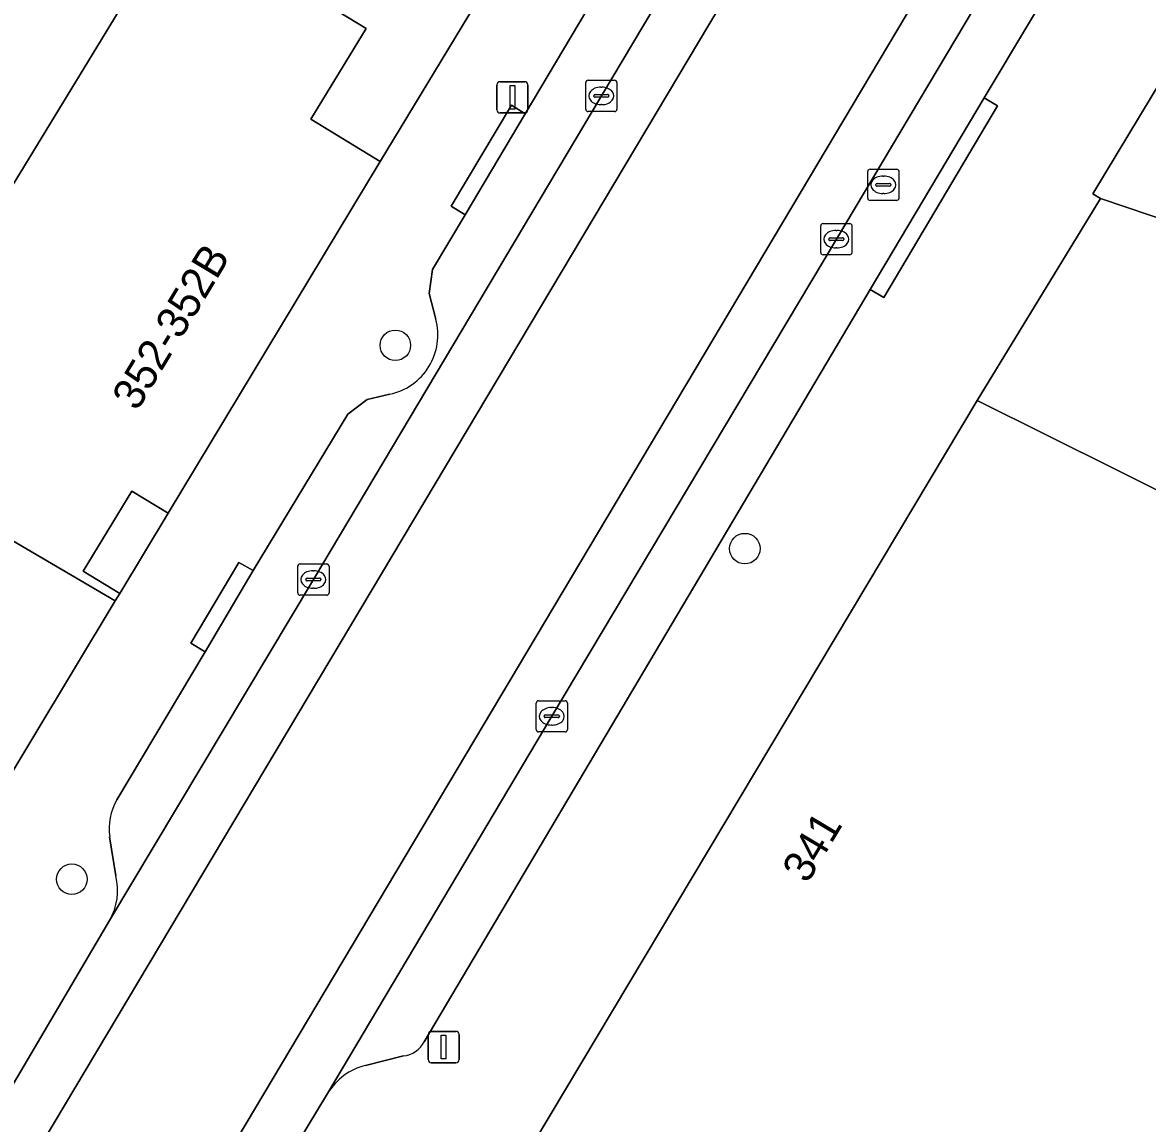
# Model space of a CAD drawing. Extents: x 160554 to 161248, y 385329 to 386506.
# Drawn here: x 160838.91 to 160874.91, y 385796.49 to 385831.72 of the extents above; entities that cross this region are included whole.
import ezdxf

# ---------------------------------------------------------------- set-up
doc = ezdxf.new("R2010")
doc.units = 0
for name, color, linetype in [('IMGEO_Boom', 7, 'Continuous'), ('IMGEO_Erf', 7, 'Continuous'), ('IMGEO_Kolk', 7, 'Continuous'), ('IMGEO_Lichtmast', 7, 'Continuous'), ('IMGEO_Muur', 7, 'Continuous'), ('IMGEO_Pand', 7, 'Continuous'), ('IMGEO_Pand_nummerreeks', 7, 'Continuous'), ('IMGEO_Pand_overbouw', 7, 'Continuous'), ('IMGEO_Parkeervlak_gesloten', 7, 'Continuous'), ('IMGEO_Parkeervlak_open', 7, 'Continuous'), ('IMGEO_Rijbaan_lokaal_gesloten', 7, 'Continuous'), ('IMGEO_Rioolput', 7, 'Continuous'), ('IMGEO_Voetpad_open', 7, 'Continuous')]:
    doc.layers.add(name, color=color, linetype=linetype)

msp = doc.modelspace()

# ---------------------------------------------------------------- linework, layer by layer
at = {"layer": 'IMGEO_Boom'}
for centre in [(160850.844, 385821.389), (160862.026, 385814.883), (160840.492, 385804.304)]:
    msp.add_circle(centre, 0.489, dxfattribs=at)
at = {"layer": 'IMGEO_Erf'}
for points in [[(160835.706, 385840.185), (160845.725, 385834.081), (160849.91, 385831.532), (160848.141, 385828.625), (160850.362, 385827.272), (160855.36, 385835.54), (160855.122, 385835.67), (160852.969, 385832.194), (160848.735, 385834.854), (160848.142, 385833.911), (160846.521, 385834.93), (160846.372, 385834.692), (160845.542, 385835.214), (160845.649, 385835.384), (160844.126, 385836.343), (160846.842, 385840.661), (160845.971, 385841.21), (160846.877, 385842.65), (160843.407, 385844.833), (160846.905, 385850.5), (160848.747, 385849.385), (160851.76, 385854.39), (160854.639, 385859.17)], [(160906.809, 385838.126), (160889.773, 385845.251), (160885.744, 385846.936), (160880.552, 385838.277), (160885.17, 385836.358), (160888.636, 385834.918), (160886.057, 385830.556), (160885.263, 385829.176), (160888.04, 385828.348), (160887.47, 385826.436), (160895.037, 385823.997), (160893.546, 385819.32), (160881.83, 385823.242), (160878.148, 385824.485), (160873.41, 385826.084), (160870.819, 385821.842), (160869.463, 385819.623), (160873.936, 385817.389), (160893.966, 385807.383), (160915.948, 385796.401)]]:
    msp.add_lwpolyline(points, dxfattribs=at)
msp.add_lwpolyline([(160833.933, 385837.28), (160828.736, 385828.761), (160836.918, 385823.769), (160842.119, 385832.293)], close=True, dxfattribs=at)
at = {"layer": 'IMGEO_Kolk'}
for p, q in [((160856.934, 385828.944), (160856.934, 385829.796)), ((160857.009, 385829.87), (160857.861, 385829.87)), ((160857.422, 385829.65), (160857.447, 385829.65)), ((160857.935, 385829.796), (160857.935, 385828.944)), ((160857.193, 385829.364), (160857.193, 385829.376)), ((160857.631, 385829.327), (160857.233, 385829.327)), ((160857.236, 385829.413), (160857.634, 385829.413)), ((160857.677, 385829.376), (160857.677, 385829.364)), ((160857.445, 385829.09), (160857.42, 385829.09)), ((160857.861, 385828.87), (160857.009, 385828.87)), ((160864.455, 385824.359), (160864.455, 385825.211)), ((160864.53, 385825.285), (160865.382, 385825.285)), ((160864.943, 385825.065), (160864.968, 385825.065)), ((160865.456, 385825.211), (160865.456, 385824.359)), ((160864.714, 385824.779), (160864.714, 385824.791)), ((160865.152, 385824.742), (160864.754, 385824.742)), ((160864.757, 385824.828), (160865.155, 385824.828)), ((160865.198, 385824.791), (160865.198, 385824.779)), ((160865.382, 385824.285), (160864.53, 385824.285)), ((160864.966, 385824.505), (160864.941, 385824.505)), ((160847.72, 385813.467), (160847.72, 385814.319)), ((160847.795, 385814.393), (160848.647, 385814.393)), ((160848.208, 385814.173), (160848.233, 385814.173)), ((160848.721, 385814.319), (160848.721, 385813.467)), ((160847.979, 385813.887), (160847.979, 385813.899)), ((160848.417, 385813.85), (160848.019, 385813.85)), ((160848.022, 385813.936), (160848.42, 385813.936)), ((160848.463, 385813.899), (160848.463, 385813.887)), ((160848.231, 385813.613), (160848.206, 385813.613)), ((160848.647, 385813.393), (160847.795, 385813.393)), ((160855.349, 385809.091), (160855.349, 385809.943)), ((160855.424, 385810.017), (160856.276, 385810.017)), ((160856.35, 385809.943), (160856.35, 385809.091)), ((160855.608, 385809.511), (160855.608, 385809.523)), ((160855.651, 385809.56), (160856.049, 385809.56)), ((160855.837, 385809.797), (160855.862, 385809.797)), ((160856.092, 385809.523), (160856.092, 385809.511)), ((160856.046, 385809.474), (160855.648, 385809.474)), ((160855.86, 385809.237), (160855.835, 385809.237)), ((160856.276, 385809.017), (160855.424, 385809.017))]:
    msp.add_line(p, q, dxfattribs=at)
for points in [[(160856.934, 385828.944), (160856.934, 385829.796)], [(160857.009, 385829.87), (160857.861, 385829.87)], [(160857.935, 385829.796), (160857.935, 385828.944)], [(160857.861, 385828.87), (160857.009, 385828.87)], [(160864.455, 385824.359), (160864.455, 385825.211)], [(160864.53, 385825.285), (160865.382, 385825.285)], [(160865.456, 385825.211), (160865.456, 385824.359)], [(160865.382, 385824.285), (160864.53, 385824.285)], [(160847.72, 385813.467), (160847.72, 385814.319)], [(160847.795, 385814.393), (160848.647, 385814.393)], [(160848.721, 385814.319), (160848.721, 385813.467)], [(160848.647, 385813.393), (160847.795, 385813.393)], [(160855.349, 385809.091), (160855.349, 385809.943)], [(160855.424, 385810.017), (160856.276, 385810.017)], [(160856.35, 385809.943), (160856.35, 385809.091)], [(160856.276, 385809.017), (160855.424, 385809.017)]]:
    msp.add_lwpolyline(points, dxfattribs=at)
for centre, radius, start, end in [((160857.011, 385829.794), 0.0765, 91.552, 178.448), ((160857.011, 385829.794), 0.0765, 91.552, 178.448), ((160857.859, 385829.794), 0.0765, 1.552, 88.448), ((160857.859, 385829.794), 0.0765, 1.552, 88.448), ((160857.233, 385829.373), 0.0403, 85.8775, 175.7526), ((160857.23, 385829.363), 0.0366, 178.938, 274.7102), ((160857.634, 385829.37), 0.043, 264.8664, 352.4533), ((160857.638, 385829.375), 0.0386, 1.7309, 96.639), ((160857.011, 385828.946), 0.0765, 181.552, 268.448), ((160857.011, 385828.946), 0.0765, 181.552, 268.448), ((160857.859, 385828.946), 0.0765, 271.552, 358.448), ((160857.859, 385828.946), 0.0765, 271.552, 358.448), ((160864.532, 385825.209), 0.0765, 91.552, 178.448), ((160864.532, 385825.209), 0.0765, 91.552, 178.448), ((160865.38, 385825.209), 0.0765, 1.552, 88.448), ((160865.38, 385825.209), 0.0765, 1.552, 88.448), ((160864.754, 385824.788), 0.0403, 85.8775, 175.7526), ((160864.751, 385824.778), 0.0366, 178.938, 274.7102), ((160865.155, 385824.785), 0.043, 264.8664, 352.4533), ((160865.159, 385824.79), 0.0386, 1.7309, 96.639), ((160864.532, 385824.361), 0.0765, 181.552, 268.448), ((160864.532, 385824.361), 0.0765, 181.552, 268.448), ((160865.38, 385824.361), 0.0765, 271.552, 358.448), ((160865.38, 385824.361), 0.0765, 271.552, 358.448), ((160847.797, 385814.317), 0.0765, 91.552, 178.448), ((160847.797, 385814.317), 0.0765, 91.552, 178.448), ((160848.645, 385814.317), 0.0765, 1.552, 88.448), ((160848.645, 385814.317), 0.0765, 1.552, 88.448), ((160848.019, 385813.896), 0.0403, 85.8775, 175.7526), ((160848.016, 385813.886), 0.0366, 178.938, 274.7102), ((160848.42, 385813.893), 0.043, 264.8664, 352.4533), ((160848.424, 385813.898), 0.0386, 1.7309, 96.639), ((160847.797, 385813.469), 0.0765, 181.552, 268.448), ((160847.797, 385813.469), 0.0765, 181.552, 268.448), ((160848.645, 385813.469), 0.0765, 271.552, 358.448), ((160848.645, 385813.469), 0.0765, 271.552, 358.448), ((160855.426, 385809.941), 0.0765, 91.552, 178.448), ((160855.426, 385809.941), 0.0765, 91.552, 178.448), ((160856.274, 385809.941), 0.0765, 1.552, 88.448), ((160856.274, 385809.941), 0.0765, 1.552, 88.448), ((160855.648, 385809.52), 0.0403, 85.8775, 175.7526), ((160855.645, 385809.51), 0.0366, 178.938, 274.7102), ((160856.049, 385809.517), 0.043, 264.8664, 352.4533), ((160856.053, 385809.522), 0.0386, 1.7309, 96.639), ((160855.426, 385809.093), 0.0765, 181.552, 268.448), ((160855.426, 385809.093), 0.0765, 181.552, 268.448), ((160856.274, 385809.093), 0.0765, 271.552, 358.448), ((160856.274, 385809.093), 0.0765, 271.552, 358.448)]:
    msp.add_arc(centre, radius, start, end, dxfattribs=at)
for centre, major_axis, ratio, start_param, end_param in [((160857.421, 385829.37), (-0.387, 0.002), 0.722429, 4.712389, 7.853982), ((160857.446, 385829.37), (-0.39, 0.002), 0.717154, 1.570796, 4.712389), ((160864.942, 385824.785), (-0.387, 0.002), 0.722429, 4.712389, 7.853982), ((160864.967, 385824.785), (-0.39, 0.002), 0.717154, 1.570796, 4.712389), ((160848.207, 385813.893), (-0.387, 0.002), 0.722429, 4.712389, 7.853982), ((160848.232, 385813.893), (-0.39, 0.002), 0.717154, 1.570796, 4.712389), ((160855.836, 385809.517), (-0.387, 0.002), 0.722429, 4.712389, 7.853982), ((160855.861, 385809.517), (-0.39, 0.002), 0.717154, 1.570796, 4.712389)]:
    msp.add_ellipse(centre, major_axis=major_axis, ratio=ratio, start_param=start_param, end_param=end_param, dxfattribs=at)
at = {"layer": 'IMGEO_Lichtmast'}
for p, q in [((160854.095, 385828.924), (160854.095, 385829.724)), ((160854.095, 385829.724), (160854.095, 385828.924)), ((160854.195, 385829.824), (160854.985, 385829.824)), ((160854.985, 385829.824), (160854.195, 385829.824)), ((160855.085, 385829.724), (160855.085, 385828.924)), ((160855.085, 385828.924), (160855.085, 385829.724)), ((160854.985, 385828.824), (160854.195, 385828.824)), ((160854.195, 385828.824), (160854.985, 385828.824)), ((160851.994, 385799.434), (160852.784, 385799.434)), ((160852.784, 385799.434), (160851.994, 385799.434)), ((160851.894, 385798.534), (160851.894, 385799.334)), ((160851.894, 385799.334), (160851.894, 385798.534)), ((160852.884, 385799.334), (160852.884, 385798.534)), ((160852.884, 385798.534), (160852.884, 385799.334)), ((160852.784, 385798.434), (160851.994, 385798.434)), ((160851.994, 385798.434), (160852.784, 385798.434))]:
    msp.add_line(p, q, dxfattribs=at)
for points in [[(160854.515, 385829.699), (160854.665, 385829.699), (160854.665, 385828.949), (160854.515, 385828.949), (160854.515, 385829.699)], [(160852.314, 385799.309), (160852.464, 385799.309), (160852.464, 385798.559), (160852.314, 385798.559), (160852.314, 385799.309)]]:
    msp.add_lwpolyline(points, dxfattribs=at)
for centre, start, end in [((160854.195, 385829.724), 90, 180), ((160854.195, 385829.724), 90, 180), ((160854.985, 385829.724), 0, 90), ((160854.985, 385829.724), 360, 90), ((160854.195, 385828.924), 180, 270), ((160854.195, 385828.924), 180, 270), ((160854.985, 385828.924), 270, 0), ((160854.985, 385828.924), 270, 0), ((160851.994, 385799.334), 90, 180), ((160851.994, 385799.334), 90, 180), ((160852.784, 385799.334), 0, 90), ((160852.784, 385799.334), 360, 90), ((160851.994, 385798.534), 180, 270), ((160851.994, 385798.534), 180, 270), ((160852.784, 385798.534), 270, 0), ((160852.784, 385798.534), 270, 0)]:
    msp.add_arc(centre, 0.1, start, end, dxfattribs=at)
at = {"layer": 'IMGEO_Muur'}
msp.add_lwpolyline([(160870.819, 385821.842), (160869.463, 385819.623)], dxfattribs=at)
at = {"layer": 'IMGEO_Pand'}
for points in [[(160850.362, 385827.272), (160848.141, 385828.625), (160849.91, 385831.532), (160845.725, 385834.081), (160835.706, 385840.185), (160833.933, 385837.28), (160842.119, 385832.293), (160836.918, 385823.769), (160828.736, 385828.761), (160825.208, 385822.979), (160841.881, 385813.208), (160842.023, 385813.444), (160840.849, 385814.159), (160842.409, 385816.721), (160843.57, 385816.014)], [(160887.47, 385826.436), (160884.44, 385827.745), (160876.176, 385831.244), (160873.16, 385826.235), (160873.41, 385826.084), (160878.148, 385824.485), (160881.83, 385823.242), (160893.546, 385819.32), (160895.037, 385823.997)], [(160841.881, 385813.208), (160825.208, 385822.979), (160818.703, 385826.792), (160814.274, 385819.222), (160814.586, 385818.033), (160821.361, 385814.069), (160817.141, 385807.014), (160821.577, 385804.345), (160821.993, 385804.095), (160823.943, 385802.922), (160824.166, 385803.292), (160825.188, 385802.664), (160824.972, 385802.304), (160832.568, 385797.734)], [(160854.26, 385794.183), (160855.238, 385790.712), (160879.963, 385778.684), (160893.966, 385807.383), (160873.936, 385817.389), (160869.463, 385819.623)]]:
    msp.add_lwpolyline(points, close=True, dxfattribs=at)
at = {"layer": 'IMGEO_Pand_overbouw'}
msp.add_lwpolyline([(160842.023, 385813.444), (160843.57, 385816.014), (160842.409, 385816.721), (160840.849, 385814.159)], close=True, dxfattribs=at)
at = {"layer": 'IMGEO_Parkeervlak_gesloten'}
for points in [[(160851.77, 385799.103), (160866.041, 385823.171), (160869.683, 385829.312), (160875.548, 385839.111), (160874.011, 385840), (160873.793, 385839.628), (160864.955, 385824.786), (160855.849, 385809.517), (160848.677, 385797.449)], [(160849.893, 385798.348), (160851.1, 385798.648)]]:
    msp.add_lwpolyline(points, dxfattribs=at)
for centre, radius, start, end in [((160850.99, 385799.531), 0.89, 277.1069, 331.2543), ((160850.375, 385796.424), 1.983, 104.0629, 148.8888)]:
    msp.add_arc(centre, radius, start, end, dxfattribs=at)
at = {"layer": 'IMGEO_Parkeervlak_open'}
for points in [[(160841.702, 385802.983), (160848.222, 385813.893), (160857.435, 385829.369), (160866.264, 385844.178), (160866.508, 385844.523), (160864.918, 385845.464), (160862.367, 385841.175), (160860.42, 385837.92), (160855.001, 385828.797), (160853.074, 385825.569), (160852.028, 385823.816), (160851.921, 385823.042), (160852.138, 385822.226)], [(160850.665, 385819.825), (160849.946, 385819.66), (160849.322, 385819.188), (160846.298, 385814.181), (160844.759, 385811.582), (160841.931, 385806.843)], [(160841.702, 385805.658), (160841.897, 385804.411)]]:
    msp.add_lwpolyline(points, dxfattribs=at)
for centre, radius, start, end in [((160850.268, 385821.721), 1.937, 281.8316, 15.1106), ((160843.513, 385805.923), 1.83, 149.8059, 188.319), ((160840.015, 385803.941), 1.94, 330.4186, 14.0296)]:
    msp.add_arc(centre, radius, start, end, dxfattribs=at)
at = {"layer": 'IMGEO_Rijbaan_lokaal_gesloten'}
for points in [[(160824.538, 385774.128), (160826.04, 385773.231), (160868.007, 385843.619), (160866.508, 385844.523), (160866.264, 385844.178), (160857.435, 385829.369), (160848.222, 385813.893), (160841.702, 385802.983), (160838.179, 385797.023), (160837.349, 385795.634), (160831.171, 385785.249), (160827.643, 385779.323)], [(160830.591, 385770.513), (160872.512, 385840.903), (160868.007, 385843.619), (160826.04, 385773.231)], [(160846.477, 385793.812), (160848.677, 385797.449), (160855.849, 385809.517), (160864.955, 385824.786), (160873.793, 385839.628), (160874.011, 385840), (160872.512, 385840.903), (160830.591, 385770.513), (160832.093, 385769.616), (160833.22, 385771.478), (160836.337, 385776.709), (160838.04, 385779.583), (160840.22, 385783.213), (160846.361, 385793.59)]]:
    msp.add_lwpolyline(points, close=True, dxfattribs=at)
at = {"layer": 'IMGEO_Rioolput'}
for p, q in [((160865.959, 385826.098), (160865.959, 385826.95)), ((160866.034, 385827.024), (160866.886, 385827.024)), ((160866.447, 385826.804), (160866.472, 385826.804)), ((160866.96, 385826.95), (160866.96, 385826.098)), ((160866.218, 385826.518), (160866.218, 385826.53)), ((160866.656, 385826.481), (160866.258, 385826.481)), ((160866.261, 385826.567), (160866.659, 385826.567)), ((160866.702, 385826.53), (160866.702, 385826.518)), ((160866.47, 385826.244), (160866.445, 385826.244)), ((160866.886, 385826.024), (160866.034, 385826.024))]:
    msp.add_line(p, q, dxfattribs=at)
for points in [[(160865.959, 385826.098), (160865.959, 385826.95)], [(160866.034, 385827.024), (160866.886, 385827.024)], [(160866.96, 385826.95), (160866.96, 385826.098)], [(160866.886, 385826.024), (160866.034, 385826.024)]]:
    msp.add_lwpolyline(points, dxfattribs=at)
for centre, radius, start, end in [((160866.036, 385826.948), 0.0765, 91.552, 178.448), ((160866.036, 385826.948), 0.0765, 91.552, 178.448), ((160866.884, 385826.948), 0.0765, 1.552, 88.448), ((160866.884, 385826.948), 0.0765, 1.552, 88.448), ((160866.258, 385826.527), 0.0403, 85.8775, 175.7526), ((160866.255, 385826.517), 0.0366, 178.938, 274.7102), ((160866.659, 385826.524), 0.043, 264.8664, 352.4533), ((160866.663, 385826.529), 0.0386, 1.7309, 96.639), ((160866.036, 385826.1), 0.0765, 181.552, 268.448), ((160866.036, 385826.1), 0.0765, 181.552, 268.448), ((160866.884, 385826.1), 0.0765, 271.552, 358.448), ((160866.884, 385826.1), 0.0765, 271.552, 358.448)]:
    msp.add_arc(centre, radius, start, end, dxfattribs=at)
for centre, major_axis, ratio, start_param, end_param in [((160866.446, 385826.524), (-0.387, 0.002), 0.722429, 4.712389, 7.853982), ((160866.471, 385826.524), (-0.39, 0.002), 0.717154, 1.570796, 4.712389)]:
    msp.add_ellipse(centre, major_axis=major_axis, ratio=ratio, start_param=start_param, end_param=end_param, dxfattribs=at)
at = {"layer": 'IMGEO_Voetpad_open'}
for points in [[(160867.507, 385857.805), (160864.961, 385853.562), (160865.876, 385853.008), (160865.612, 385852.572), (160865.543, 385852.459), (160864.628, 385853.013), (160862.069, 385848.753), (160862.985, 385848.2), (160862.722, 385847.764), (160862.651, 385847.647), (160860.087, 385843.386), (160859.731, 385842.793), (160857.782, 385839.538), (160855.36, 385835.54), (160850.362, 385827.272), (160843.57, 385816.014), (160842.023, 385813.444), (160841.881, 385813.208), (160832.568, 385797.734)], [(160852.138, 385822.226), (160851.921, 385823.042), (160852.028, 385823.816), (160853.074, 385825.569), (160852.628, 385825.838), (160854.562, 385829.069), (160855.001, 385828.797), (160860.42, 385837.92), (160859.969, 385838.19), (160861.914, 385841.43), (160862.367, 385841.175), (160864.918, 385845.464), (160869.396, 385852.992), (160870.525, 385854.889), (160871.152, 385855.338), (160872.427, 385855.676)], [(160869.463, 385819.623), (160870.819, 385821.842), (160873.41, 385826.084), (160873.16, 385826.235), (160876.176, 385831.244), (160878.236, 385834.664), (160880.449, 385838.339), (160880.552, 385838.277), (160885.744, 385846.936), (160881.207, 385848.555), (160880.086, 385846.691), (160879.65, 385845.972), (160880.079, 385845.717), (160876.762, 385840.14), (160876.333, 385840.395), (160875.548, 385839.111), (160869.683, 385829.312), (160870.113, 385829.057), (160866.471, 385822.916), (160866.041, 385823.171), (160851.77, 385799.103)], [(160841.931, 385806.843), (160844.759, 385811.582), (160844.304, 385811.854), (160845.838, 385814.444), (160846.298, 385814.181), (160849.322, 385819.188), (160849.946, 385819.66), (160850.665, 385819.825)], [(160848.677, 385797.449), (160846.477, 385793.812), (160846.361, 385793.59), (160846.791, 385793.336), (160851.309, 385788.181), (160854.26, 385794.183), (160869.463, 385819.623)], [(160841.897, 385804.411), (160841.702, 385805.658)], [(160820.814, 385802.173), (160821.27, 385801.917), (160825.508, 385799.535), (160829.07, 385797.436), (160830.011, 385796.806), (160833.466, 385795.918), (160836.92, 385795.889), (160837.349, 385795.634), (160838.179, 385797.023), (160841.702, 385802.983)], [(160851.1, 385798.648), (160849.893, 385798.348)]]:
    msp.add_lwpolyline(points, dxfattribs=at)
for points in [[(160866.041, 385823.171), (160866.471, 385822.916), (160870.113, 385829.057), (160869.683, 385829.312)], [(160853.074, 385825.569), (160855.001, 385828.797), (160854.562, 385829.069), (160852.628, 385825.838)], [(160843.57, 385816.014), (160842.409, 385816.721), (160840.849, 385814.159), (160842.023, 385813.444)], [(160846.298, 385814.181), (160845.838, 385814.444), (160844.304, 385811.854), (160844.759, 385811.582)]]:
    msp.add_lwpolyline(points, close=True, dxfattribs=at)
for centre, radius, start, end in [((160850.268, 385821.721), 1.937, 281.8316, 15.1106), ((160843.513, 385805.923), 1.83, 149.8059, 188.319), ((160840.015, 385803.941), 1.94, 330.4186, 14.0296), ((160850.99, 385799.531), 0.89, 277.1069, 331.2543), ((160850.375, 385796.424), 1.983, 104.0629, 148.8888)]:
    msp.add_arc(centre, radius, start, end, dxfattribs=at)

# ---------------------------------------------------------------- texts
at = {"layer": 'IMGEO_Pand_nummerreeks'}
for s, rotation, p in [('352-352B', 58.9001, (160842.582, 385819.254)), ('341', 59.1374, (160864.028, 385804.134))]:
    msp.add_text(s, height=1, rotation=rotation, dxfattribs=at).set_placement(p)

doc.saveas('drawing.dxf')
